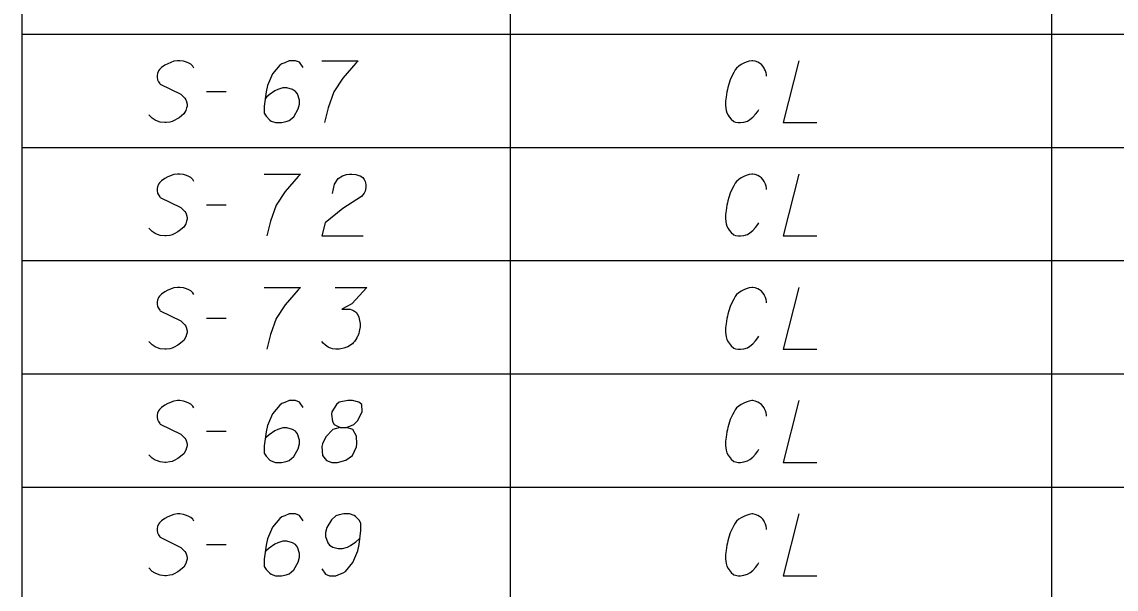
# Model space of a CAD drawing. Extents: x 2074207 to 2076812, y 516372 to 523312.
# Drawn here: x 2076260.6 to 2076345.6, y 518237.8 to 518281.8 of the extents above; entities that cross this region are included whole.
import ezdxf

# ---------------------------------------------------------------- set-up
doc = ezdxf.new("R2010")
doc.units = 0
for name, color, linetype in [('Prop DirtTable_ Soil Test Results - Outline (Major)', 7, 'Continuous'), ('Prop DirtTable_ Soil Test Results - Outline (Minor)', 7, 'Continuous'), ('Prop DirtTable_ Soil Test Results - Tx (Sample Data)', 7, 'Continuous')]:
    doc.layers.add(name, color=color, linetype=linetype)

msp = doc.modelspace()

# ---------------------------------------------------------------- linework, layer by layer
at = {"layer": 'Prop DirtTable_ Soil Test Results - Outline (Major)'}
for p, q in [((2076260.609, 518289.699), (2076260.609, 518280.899)), ((2076260.609, 518280.899), (2076260.609, 518272.099)), ((2076260.609, 518272.099), (2076260.609, 518263.299)), ((2076260.609, 518263.299), (2076260.609, 518254.499)), ((2076260.609, 518254.499), (2076260.609, 518245.699)), ((2076260.609, 518245.699), (2076260.609, 518236.899))]:
    msp.add_line(p, q, dxfattribs=at)
at = {"layer": 'Prop DirtTable_ Soil Test Results - Outline (Minor)'}
for p, q in [((2076298.546, 518289.699), (2076298.546, 518280.899)), ((2076340.594, 518289.699), (2076340.594, 518280.899)), ((2076260.609, 518280.899), (2076811.903, 518280.899)), ((2076260.609, 518280.899), (2076811.903, 518280.899)), ((2076298.546, 518280.899), (2076298.546, 518272.099)), ((2076340.594, 518280.899), (2076340.594, 518272.099)), ((2076260.609, 518272.099), (2076811.903, 518272.099)), ((2076260.609, 518272.099), (2076811.903, 518272.099)), ((2076298.546, 518272.099), (2076298.546, 518263.299)), ((2076340.594, 518272.099), (2076340.594, 518263.299)), ((2076260.609, 518263.299), (2076811.903, 518263.299)), ((2076260.609, 518263.299), (2076811.903, 518263.299)), ((2076298.546, 518263.299), (2076298.546, 518254.499)), ((2076340.594, 518263.299), (2076340.594, 518254.499)), ((2076260.609, 518254.499), (2076811.903, 518254.499)), ((2076260.609, 518254.499), (2076811.903, 518254.499)), ((2076298.546, 518254.499), (2076298.546, 518245.699)), ((2076340.594, 518254.499), (2076340.594, 518245.699)), ((2076260.609, 518245.699), (2076811.903, 518245.699)), ((2076260.609, 518245.699), (2076811.903, 518245.699)), ((2076298.546, 518245.699), (2076298.546, 518236.899)), ((2076340.594, 518245.699), (2076340.594, 518236.899))]:
    msp.add_line(p, q, dxfattribs=at)
at = {"layer": 'Prop DirtTable_ Soil Test Results - Tx (Sample Data)'}
for points in [[(2076273.968, 518278.258), (2076273.897, 518278.409), (2076273.721, 518278.561), (2076273.58, 518278.636), (2076273.403, 518278.712), (2076273.157, 518278.787), (2076272.874, 518278.825), (2076272.698, 518278.825), (2076272.416, 518278.787), (2076271.957, 518278.598), (2076271.71, 518278.485), (2076271.463, 518278.296), (2076271.287, 518278.145), (2076271.216, 518278.031), (2076271.146, 518277.842), (2076271.111, 518277.691), (2076271.111, 518277.54), (2076271.146, 518277.351), (2076271.216, 518277.2), (2076271.322, 518277.049), (2076271.358, 518277.011), (2076272.945, 518276.217), (2076273.262, 518275.915), (2076273.333, 518275.802), (2076273.368, 518275.726), (2076273.439, 518275.461), (2076273.439, 518275.31), (2076273.403, 518275.159), (2076273.333, 518274.97), (2076273.192, 518274.705), (2076272.839, 518274.403), (2076272.733, 518274.328), (2076272.451, 518274.176), (2076272.275, 518274.101), (2076272.098, 518274.063), (2076271.816, 518274.025), (2076271.71, 518274.025), (2076271.358, 518274.063), (2076271.146, 518274.139), (2076270.969, 518274.214), (2076270.723, 518274.365), (2076270.476, 518274.63)], [(2076282.469, 518278.296), (2076282.187, 518278.712), (2076281.87, 518278.825), (2076281.376, 518278.825), (2076281.023, 518278.674), (2076280.811, 518278.598), (2076280.635, 518278.485), (2076280.071, 518277.805), (2076279.683, 518276.898), (2076279.577, 518276.406), (2076279.436, 518275.31), (2076279.436, 518274.743), (2076279.577, 518274.517), (2076279.859, 518274.214), (2076279.965, 518274.139), (2076280.318, 518274.025), (2076280.776, 518274.025), (2076281.129, 518274.101), (2076281.376, 518274.176), (2076281.729, 518274.479), (2076282.081, 518275.083), (2076282.187, 518275.461), (2076282.187, 518275.764), (2076282.011, 518276.255), (2076281.87, 518276.444), (2076281.623, 518276.595), (2076281.199, 518276.709), (2076280.882, 518276.709), (2076280.494, 518276.595), (2076280.247, 518276.482), (2076279.824, 518276.18), (2076279.612, 518275.991), (2076279.506, 518275.877)], [(2076283.916, 518278.825), (2076286.738, 518278.825), (2076286.561, 518278.636), (2076285.538, 518277.465), (2076284.833, 518276.406), (2076284.409, 518275.159), (2076284.127, 518274.025)], [(2076318.45, 518277.616), (2076318.45, 518277.729), (2076318.415, 518277.88), (2076318.38, 518278.031), (2076318.309, 518278.183), (2076318.274, 518278.258), (2076318.168, 518278.409), (2076318.062, 518278.523), (2076317.921, 518278.636), (2076317.78, 518278.712), (2076317.569, 518278.787), (2076317.392, 518278.825), (2076317.322, 518278.825), (2076317.11, 518278.787), (2076316.863, 518278.712), (2076316.687, 518278.636), (2076316.475, 518278.523), (2076316.299, 518278.409), (2076316.122, 518278.258), (2076316.016, 518278.107), (2076315.911, 518277.918), (2076315.805, 518277.729), (2076315.628, 518277.351), (2076315.523, 518277.011), (2076315.452, 518276.746), (2076315.417, 518276.595), (2076315.381, 518276.406), (2076315.311, 518275.991), (2076315.276, 518275.688), (2076315.276, 518275.348), (2076315.311, 518274.97), (2076315.381, 518274.781), (2076315.487, 518274.592), (2076315.558, 518274.479), (2076315.699, 518274.29), (2076315.911, 518274.101), (2076316.052, 518274.063), (2076316.263, 518274.025), (2076316.404, 518274.025), (2076316.44, 518274.025), (2076316.687, 518274.063), (2076316.969, 518274.139), (2076317.145, 518274.252), (2076317.392, 518274.441), (2076317.604, 518274.668), (2076317.78, 518274.894), (2076317.851, 518275.046)], [(2076320.955, 518278.825), (2076319.756, 518274.025), (2076322.366, 518274.025)], [(2076274.956, 518276.444), (2076276.472, 518276.444)], [(2076273.968, 518269.458), (2076273.897, 518269.609), (2076273.721, 518269.761), (2076273.58, 518269.836), (2076273.403, 518269.912), (2076273.157, 518269.987), (2076272.874, 518270.025), (2076272.698, 518270.025), (2076272.416, 518269.987), (2076271.957, 518269.798), (2076271.71, 518269.685), (2076271.463, 518269.496), (2076271.287, 518269.345), (2076271.216, 518269.231), (2076271.146, 518269.042), (2076271.111, 518268.891), (2076271.111, 518268.74), (2076271.146, 518268.551), (2076271.216, 518268.4), (2076271.322, 518268.249), (2076271.358, 518268.211), (2076272.945, 518267.417), (2076273.262, 518267.115), (2076273.333, 518267.002), (2076273.368, 518266.926), (2076273.439, 518266.661), (2076273.439, 518266.51), (2076273.403, 518266.359), (2076273.333, 518266.17), (2076273.192, 518265.905), (2076272.839, 518265.603), (2076272.733, 518265.528), (2076272.451, 518265.376), (2076272.275, 518265.301), (2076272.098, 518265.263), (2076271.816, 518265.225), (2076271.71, 518265.225), (2076271.358, 518265.263), (2076271.146, 518265.339), (2076270.969, 518265.414), (2076270.723, 518265.565), (2076270.476, 518265.83)], [(2076279.436, 518270.025), (2076282.258, 518270.025), (2076282.081, 518269.836), (2076281.058, 518268.665), (2076280.353, 518267.606), (2076279.929, 518266.359), (2076279.647, 518265.225)], [(2076284.727, 518268.513), (2076284.903, 518269.231), (2076285.186, 518269.685), (2076285.503, 518269.874), (2076285.82, 518269.987), (2076286.067, 518270.025), (2076286.244, 518270.025), (2076286.561, 518269.987), (2076286.773, 518269.912), (2076286.879, 518269.874), (2076287.09, 518269.761), (2076287.196, 518269.609), (2076287.267, 518269.458), (2076287.302, 518269.345), (2076287.337, 518269.194), (2076287.337, 518269.005), (2076287.302, 518268.816), (2076287.267, 518268.702), (2076287.196, 518268.551), (2076287.09, 518268.4), (2076286.985, 518268.287), (2076285.538, 518267.342), (2076284.163, 518266.246), (2076283.916, 518265.225), (2076287.126, 518265.225)], [(2076318.45, 518268.816), (2076318.45, 518268.929), (2076318.415, 518269.08), (2076318.38, 518269.231), (2076318.309, 518269.383), (2076318.274, 518269.458), (2076318.168, 518269.609), (2076318.062, 518269.723), (2076317.921, 518269.836), (2076317.78, 518269.912), (2076317.569, 518269.987), (2076317.392, 518270.025), (2076317.322, 518270.025), (2076317.11, 518269.987), (2076316.863, 518269.912), (2076316.687, 518269.836), (2076316.475, 518269.723), (2076316.299, 518269.609), (2076316.122, 518269.458), (2076316.016, 518269.307), (2076315.911, 518269.118), (2076315.805, 518268.929), (2076315.628, 518268.551), (2076315.523, 518268.211), (2076315.452, 518267.946), (2076315.417, 518267.795), (2076315.381, 518267.606), (2076315.311, 518267.191), (2076315.276, 518266.888), (2076315.276, 518266.548), (2076315.311, 518266.17), (2076315.381, 518265.981), (2076315.487, 518265.792), (2076315.558, 518265.679), (2076315.699, 518265.49), (2076315.911, 518265.301), (2076316.052, 518265.263), (2076316.263, 518265.225), (2076316.404, 518265.225), (2076316.44, 518265.225), (2076316.687, 518265.263), (2076316.969, 518265.339), (2076317.145, 518265.452), (2076317.392, 518265.641), (2076317.604, 518265.868), (2076317.78, 518266.094), (2076317.851, 518266.246)], [(2076320.955, 518270.025), (2076319.756, 518265.225), (2076322.366, 518265.225)], [(2076274.956, 518267.644), (2076276.472, 518267.644)], [(2076273.968, 518260.658), (2076273.897, 518260.809), (2076273.721, 518260.961), (2076273.58, 518261.036), (2076273.403, 518261.112), (2076273.157, 518261.187), (2076272.874, 518261.225), (2076272.698, 518261.225), (2076272.416, 518261.187), (2076271.957, 518260.998), (2076271.71, 518260.885), (2076271.463, 518260.696), (2076271.287, 518260.545), (2076271.216, 518260.431), (2076271.146, 518260.242), (2076271.111, 518260.091), (2076271.111, 518259.94), (2076271.146, 518259.751), (2076271.216, 518259.6), (2076271.322, 518259.449), (2076271.358, 518259.411), (2076272.945, 518258.617), (2076273.262, 518258.315), (2076273.333, 518258.202), (2076273.368, 518258.126), (2076273.439, 518257.861), (2076273.439, 518257.71), (2076273.403, 518257.559), (2076273.333, 518257.37), (2076273.192, 518257.105), (2076272.839, 518256.803), (2076272.733, 518256.728), (2076272.451, 518256.576), (2076272.275, 518256.501), (2076272.098, 518256.463), (2076271.816, 518256.425), (2076271.71, 518256.425), (2076271.358, 518256.463), (2076271.146, 518256.539), (2076270.969, 518256.614), (2076270.723, 518256.765), (2076270.476, 518257.03)], [(2076279.436, 518261.225), (2076282.258, 518261.225), (2076282.081, 518261.036), (2076281.058, 518259.865), (2076280.353, 518258.806), (2076279.929, 518257.559), (2076279.647, 518256.425)], [(2076284.939, 518261.225), (2076287.408, 518261.225), (2076286.244, 518259.94), (2076285.468, 518259.524), (2076286.103, 518259.524), (2076286.244, 518259.487), (2076286.314, 518259.449), (2076286.385, 518259.411), (2076286.455, 518259.373), (2076286.597, 518259.26), (2076286.667, 518259.146), (2076286.738, 518259.033), (2076286.773, 518258.92), (2076286.843, 518258.655), (2076286.879, 518258.428), (2076286.879, 518258.315), (2076286.879, 518258.164), (2076286.843, 518257.937), (2076286.808, 518257.786), (2076286.773, 518257.635), (2076286.738, 518257.521), (2076286.702, 518257.446), (2076286.667, 518257.37), (2076286.632, 518257.294), (2076286.561, 518257.181), (2076286.455, 518257.03), (2076286.35, 518256.917), (2076286.279, 518256.841), (2076286.173, 518256.765), (2076286.067, 518256.69), (2076285.926, 518256.614), (2076285.856, 518256.576), (2076285.609, 518256.501), (2076285.397, 518256.463), (2076285.256, 518256.425), (2076285.009, 518256.425), (2076284.727, 518256.463), (2076284.621, 518256.501), (2076284.515, 518256.539), (2076284.409, 518256.576), (2076284.304, 518256.652), (2076284.198, 518256.728), (2076284.021, 518256.879), (2076283.916, 518257.03)], [(2076318.45, 518260.016), (2076318.45, 518260.129), (2076318.415, 518260.28), (2076318.38, 518260.431), (2076318.309, 518260.583), (2076318.274, 518260.658), (2076318.168, 518260.809), (2076318.062, 518260.923), (2076317.921, 518261.036), (2076317.78, 518261.112), (2076317.569, 518261.187), (2076317.392, 518261.225), (2076317.322, 518261.225), (2076317.11, 518261.187), (2076316.863, 518261.112), (2076316.687, 518261.036), (2076316.475, 518260.923), (2076316.299, 518260.809), (2076316.122, 518260.658), (2076316.016, 518260.507), (2076315.911, 518260.318), (2076315.805, 518260.129), (2076315.628, 518259.751), (2076315.523, 518259.411), (2076315.452, 518259.146), (2076315.417, 518258.995), (2076315.381, 518258.806), (2076315.311, 518258.391), (2076315.276, 518258.088), (2076315.276, 518257.748), (2076315.311, 518257.37), (2076315.381, 518257.181), (2076315.487, 518256.992), (2076315.558, 518256.879), (2076315.699, 518256.69), (2076315.911, 518256.501), (2076316.052, 518256.463), (2076316.263, 518256.425), (2076316.404, 518256.425), (2076316.44, 518256.425), (2076316.687, 518256.463), (2076316.969, 518256.539), (2076317.145, 518256.652), (2076317.392, 518256.841), (2076317.604, 518257.068), (2076317.78, 518257.294), (2076317.851, 518257.446)], [(2076320.955, 518261.225), (2076319.756, 518256.425), (2076322.366, 518256.425)], [(2076274.956, 518258.844), (2076276.472, 518258.844)], [(2076273.968, 518251.858), (2076273.897, 518252.009), (2076273.721, 518252.161), (2076273.58, 518252.236), (2076273.403, 518252.312), (2076273.157, 518252.387), (2076272.874, 518252.425), (2076272.698, 518252.425), (2076272.416, 518252.387), (2076271.957, 518252.198), (2076271.71, 518252.085), (2076271.463, 518251.896), (2076271.287, 518251.745), (2076271.216, 518251.631), (2076271.146, 518251.442), (2076271.111, 518251.291), (2076271.111, 518251.14), (2076271.146, 518250.951), (2076271.216, 518250.8), (2076271.322, 518250.649), (2076271.358, 518250.611), (2076272.945, 518249.817), (2076273.262, 518249.515), (2076273.333, 518249.402), (2076273.368, 518249.326), (2076273.439, 518249.061), (2076273.439, 518248.91), (2076273.403, 518248.759), (2076273.333, 518248.57), (2076273.192, 518248.305), (2076272.839, 518248.003), (2076272.733, 518247.928), (2076272.451, 518247.776), (2076272.275, 518247.701), (2076272.098, 518247.663), (2076271.816, 518247.625), (2076271.71, 518247.625), (2076271.358, 518247.663), (2076271.146, 518247.739), (2076270.969, 518247.814), (2076270.723, 518247.965), (2076270.476, 518248.23)], [(2076282.469, 518251.896), (2076282.187, 518252.312), (2076281.87, 518252.425), (2076281.376, 518252.425), (2076281.023, 518252.274), (2076280.811, 518252.198), (2076280.635, 518252.085), (2076280.071, 518251.405), (2076279.683, 518250.498), (2076279.577, 518250.006), (2076279.436, 518248.91), (2076279.436, 518248.343), (2076279.577, 518248.117), (2076279.859, 518247.814), (2076279.965, 518247.739), (2076280.318, 518247.625), (2076280.776, 518247.625), (2076281.129, 518247.701), (2076281.376, 518247.776), (2076281.729, 518248.079), (2076282.081, 518248.683), (2076282.187, 518249.061), (2076282.187, 518249.364), (2076282.011, 518249.855), (2076281.87, 518250.044), (2076281.623, 518250.195), (2076281.199, 518250.309), (2076280.882, 518250.309), (2076280.494, 518250.195), (2076280.247, 518250.082), (2076279.824, 518249.78), (2076279.612, 518249.591), (2076279.506, 518249.477)], [(2076285.327, 518250.346), (2076285.82, 518250.346), (2076285.962, 518250.384), (2076286.385, 518250.573), (2076286.702, 518250.876), (2076287.055, 518251.594), (2076287.02, 518252.123), (2076286.773, 518252.312), (2076286.279, 518252.425), (2076285.926, 518252.425), (2076285.256, 518252.312), (2076285.044, 518252.123), (2076284.692, 518251.556), (2076284.656, 518251.367), (2076284.727, 518250.8), (2076284.868, 518250.573), (2076285.327, 518250.346), (2076284.762, 518250.195), (2076284.233, 518249.628), (2076283.951, 518249.061), (2076283.916, 518248.872), (2076283.951, 518248.154), (2076284.268, 518247.776), (2076284.692, 518247.625), (2076285.115, 518247.625), (2076285.785, 518247.814), (2076286.279, 518248.154), (2076286.597, 518248.835), (2076286.632, 518249.061), (2076286.597, 518249.666), (2076286.314, 518250.195), (2076285.82, 518250.346)], [(2076318.45, 518251.216), (2076318.45, 518251.329), (2076318.415, 518251.48), (2076318.38, 518251.631), (2076318.309, 518251.783), (2076318.274, 518251.858), (2076318.168, 518252.009), (2076318.062, 518252.123), (2076317.921, 518252.236), (2076317.78, 518252.312), (2076317.569, 518252.387), (2076317.392, 518252.425), (2076317.322, 518252.425), (2076317.11, 518252.387), (2076316.863, 518252.312), (2076316.687, 518252.236), (2076316.475, 518252.123), (2076316.299, 518252.009), (2076316.122, 518251.858), (2076316.016, 518251.707), (2076315.911, 518251.518), (2076315.805, 518251.329), (2076315.628, 518250.951), (2076315.523, 518250.611), (2076315.452, 518250.346), (2076315.417, 518250.195), (2076315.381, 518250.006), (2076315.311, 518249.591), (2076315.276, 518249.288), (2076315.276, 518248.948), (2076315.311, 518248.57), (2076315.381, 518248.381), (2076315.487, 518248.192), (2076315.558, 518248.079), (2076315.699, 518247.89), (2076315.911, 518247.701), (2076316.052, 518247.663), (2076316.263, 518247.625), (2076316.404, 518247.625), (2076316.44, 518247.625), (2076316.687, 518247.663), (2076316.969, 518247.739), (2076317.145, 518247.852), (2076317.392, 518248.041), (2076317.604, 518248.268), (2076317.78, 518248.494), (2076317.851, 518248.646)], [(2076320.955, 518252.425), (2076319.756, 518247.625), (2076322.366, 518247.625)], [(2076274.956, 518250.044), (2076276.472, 518250.044)], [(2076273.968, 518243.058), (2076273.897, 518243.209), (2076273.721, 518243.361), (2076273.58, 518243.436), (2076273.403, 518243.512), (2076273.157, 518243.587), (2076272.874, 518243.625), (2076272.698, 518243.625), (2076272.416, 518243.587), (2076271.957, 518243.398), (2076271.71, 518243.285), (2076271.463, 518243.096), (2076271.287, 518242.945), (2076271.216, 518242.831), (2076271.146, 518242.642), (2076271.111, 518242.491), (2076271.111, 518242.34), (2076271.146, 518242.151), (2076271.216, 518242), (2076271.322, 518241.849), (2076271.358, 518241.811), (2076272.945, 518241.017), (2076273.262, 518240.715), (2076273.333, 518240.602), (2076273.368, 518240.526), (2076273.439, 518240.261), (2076273.439, 518240.11), (2076273.403, 518239.959), (2076273.333, 518239.77), (2076273.192, 518239.505), (2076272.839, 518239.203), (2076272.733, 518239.128), (2076272.451, 518238.976), (2076272.275, 518238.901), (2076272.098, 518238.863), (2076271.816, 518238.825), (2076271.71, 518238.825), (2076271.358, 518238.863), (2076271.146, 518238.939), (2076270.969, 518239.014), (2076270.723, 518239.165), (2076270.476, 518239.43)], [(2076282.469, 518243.096), (2076282.187, 518243.512), (2076281.87, 518243.625), (2076281.376, 518243.625), (2076281.023, 518243.474), (2076280.811, 518243.398), (2076280.635, 518243.285), (2076280.071, 518242.605), (2076279.683, 518241.698), (2076279.577, 518241.206), (2076279.436, 518240.11), (2076279.436, 518239.543), (2076279.577, 518239.317), (2076279.859, 518239.014), (2076279.965, 518238.939), (2076280.318, 518238.825), (2076280.776, 518238.825), (2076281.129, 518238.901), (2076281.376, 518238.976), (2076281.729, 518239.279), (2076282.081, 518239.883), (2076282.187, 518240.261), (2076282.187, 518240.564), (2076282.011, 518241.055), (2076281.87, 518241.244), (2076281.623, 518241.395), (2076281.199, 518241.509), (2076280.882, 518241.509), (2076280.494, 518241.395), (2076280.247, 518241.282), (2076279.824, 518240.98), (2076279.612, 518240.791), (2076279.506, 518240.677)], [(2076283.916, 518239.354), (2076284.198, 518238.939), (2076284.515, 518238.825), (2076285.009, 518238.825), (2076285.362, 518238.976), (2076285.574, 518239.052), (2076285.75, 518239.165), (2076286.314, 518239.846), (2076286.702, 518240.753), (2076286.808, 518241.244), (2076286.949, 518242.34), (2076286.949, 518242.907), (2076286.808, 518243.134), (2076286.526, 518243.436), (2076286.42, 518243.512), (2076286.067, 518243.625), (2076285.609, 518243.625), (2076285.256, 518243.55), (2076285.009, 518243.474), (2076284.656, 518243.172), (2076284.304, 518242.567), (2076284.198, 518242.189), (2076284.198, 518241.887), (2076284.374, 518241.395), (2076284.515, 518241.206), (2076284.762, 518241.055), (2076285.186, 518240.942), (2076285.503, 518240.942), (2076285.891, 518241.055), (2076286.138, 518241.168), (2076286.561, 518241.471), (2076286.773, 518241.66), (2076286.879, 518241.773)], [(2076318.45, 518242.416), (2076318.45, 518242.529), (2076318.415, 518242.68), (2076318.38, 518242.831), (2076318.309, 518242.983), (2076318.274, 518243.058), (2076318.168, 518243.209), (2076318.062, 518243.323), (2076317.921, 518243.436), (2076317.78, 518243.512), (2076317.569, 518243.587), (2076317.392, 518243.625), (2076317.322, 518243.625), (2076317.11, 518243.587), (2076316.863, 518243.512), (2076316.687, 518243.436), (2076316.475, 518243.323), (2076316.299, 518243.209), (2076316.122, 518243.058), (2076316.016, 518242.907), (2076315.911, 518242.718), (2076315.805, 518242.529), (2076315.628, 518242.151), (2076315.523, 518241.811), (2076315.452, 518241.546), (2076315.417, 518241.395), (2076315.381, 518241.206), (2076315.311, 518240.791), (2076315.276, 518240.488), (2076315.276, 518240.148), (2076315.311, 518239.77), (2076315.381, 518239.581), (2076315.487, 518239.392), (2076315.558, 518239.279), (2076315.699, 518239.09), (2076315.911, 518238.901), (2076316.052, 518238.863), (2076316.263, 518238.825), (2076316.404, 518238.825), (2076316.44, 518238.825), (2076316.687, 518238.863), (2076316.969, 518238.939), (2076317.145, 518239.052), (2076317.392, 518239.241), (2076317.604, 518239.468), (2076317.78, 518239.694), (2076317.851, 518239.846)], [(2076320.955, 518243.625), (2076319.756, 518238.825), (2076322.366, 518238.825)], [(2076274.956, 518241.244), (2076276.472, 518241.244)]]:
    msp.add_lwpolyline(points, dxfattribs=at)

doc.saveas('drawing.dxf')
